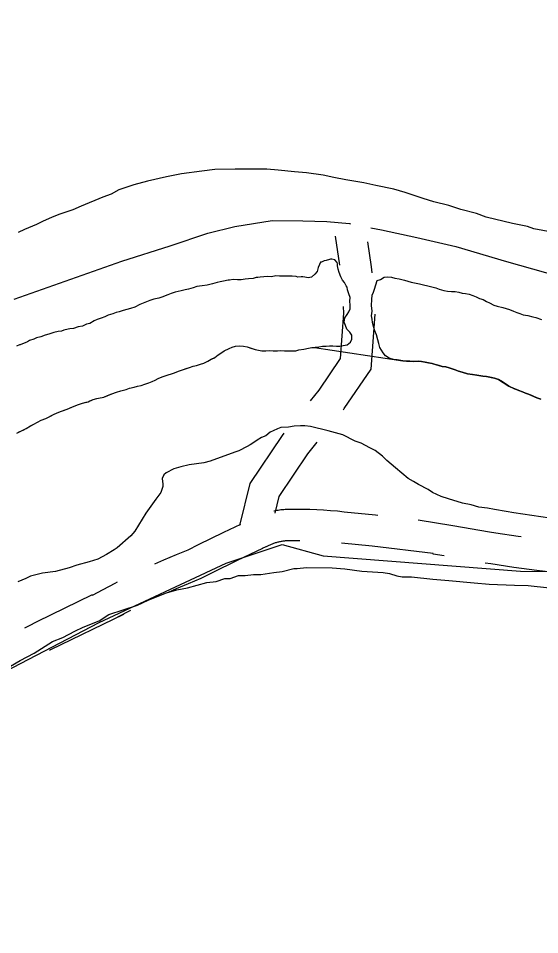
# Model space of a CAD drawing. Extents: x 3172231 to 3210228, y 940198 to 965780.
# Drawn here: x 3179394 to 3179894, y 955031 to 955911 of the extents above; entities that cross this region are included whole.
import ezdxf

# ---------------------------------------------------------------- set-up
doc = ezdxf.new("R2010")
doc.units = 0
for name, color, linetype in [('V-ROAD-CNTR', 7, 'Continuous'), ('V-SITE-VEGE', 7, 'Continuous'), ('V-TOPO-SHOR', 7, 'Continuous')]:
    doc.layers.add(name, color=color, linetype=linetype)

msp = doc.modelspace()

# ---------------------------------------------------------------- linework, layer by layer
at = {"layer": 'V-ROAD-CNTR'}
msp.add_line((3179702.428, 955673.921), (3179698.217, 955701.749), dxfattribs=at)
for points in [[(3179732.096, 955709.668), (3179742.576, 955707.6), (3179776.239, 955700.184), (3179813.846, 955691.677), (3179862.465, 955677.276), (3179900.052, 955666.663), (3179934.227, 955657.662), (3179979.185, 955646.191), (3180006.28, 955640.942), (3180036.021, 955636.985), (3180061.851, 955637.544), (3180088.739, 955638.622), (3180113.012, 955642.093), (3180137.311, 955648.462), (3180166.63, 955656.105), (3180201.246, 955666.861), (3180229.281, 955678.205), (3180256.796, 955690.608), (3180282.213, 955704.082), (3180317.959, 955723.261), (3180356.613, 955743.469)], [(3179389.668, 955641.196), (3179493.291, 955677.685), (3179539.537, 955692.291), (3179575.745, 955704.352), (3179601.628, 955710.971), (3179637.517, 955716.712), (3179667.029, 955716.446), (3179689.946, 955715.714), (3179711.8, 955713.673), (3179712.711, 955713.493)], [(3179733.468, 955666.429), (3179733.011, 955672.322), (3179729.388, 955696.27)], [(3179674.254, 955543.499), (3179682.63, 955553.866), (3179703.203, 955584.182), (3179706.372, 955627.801), (3179705.885, 955634.083)], [(3179705.888, 955534.916), (3179706.751, 955535.984), (3179732.541, 955573.989), (3179736.36, 955626.548)], [(3179606.388, 955423.643), (3179616.391, 955463.993), (3179647.422, 955510.291), (3179649.114, 955512.386)], [(3179640.266, 955435.626), (3179644.242, 955451.664), (3179671.597, 955492.477), (3179680.749, 955503.803)], [(3179738.831, 955433.336), (3179736.634, 955433.593), (3179706.493, 955436.686), (3179700.084, 955437.366), (3179693.507, 955437.944), (3179686.923, 955438.408), (3179680.33, 955438.756), (3179673.737, 955438.99), (3179667.136, 955439.11), (3179660.556, 955439.112), (3179656.256, 955439.051), (3179655.313, 955439.07), (3179653.983, 955439.075), (3179652.649, 955439.058), (3179651.3, 955439.017), (3179649.951, 955438.95), (3179648.633, 955438.862), (3179647.3, 955438.753), (3179645.944, 955438.615), (3179644.624, 955438.456), (3179643.309, 955438.278), (3179641.983, 955438.074), (3179640.655, 955437.846), (3179639.339, 955437.594), (3179639.201, 955437.565)], [(3179876.444, 955412.751), (3179873.642, 955413.13), (3179852.066, 955416.427), (3179846.136, 955417.398), (3179811.094, 955423.503), (3179777.751, 955428.826)], [(3179607.012, 955424.787), (3179590.874, 955417.152), (3179566.546, 955405.13), (3179556.633, 955400.079), (3179545.3, 955395.517), (3179533.314, 955390.448), (3179524.666, 955386.612)], [(3179628.152, 955401.601), (3179603.936, 955390.144), (3179580.002, 955378.316), (3179569.069, 955372.745), (3179556.744, 955367.785), (3179545.24, 955362.92), (3179537.501, 955359.486)], [(3179664.203, 955409.111), (3179660.764, 955409.112), (3179656.162, 955409.047), (3179654.951, 955409.072), (3179654.123, 955409.075), (3179653.303, 955409.064), (3179652.496, 955409.039), (3179651.691, 955409), (3179650.859, 955408.944), (3179650.042, 955408.877), (3179649.256, 955408.797), (3179648.432, 955408.698), (3179647.609, 955408.586), (3179646.805, 955408.462), (3179646.013, 955408.326), (3179645.207, 955408.172), (3179644.412, 955408.007), (3179643.617, 955407.826), (3179642.805, 955407.627), (3179642.023, 955407.422), (3179641.245, 955407.202), (3179640.465, 955406.967), (3179639.682, 955406.715), (3179638.91, 955406.454), (3179638.146, 955406.179), (3179637.373, 955405.885), (3179636.61, 955405.582), (3179635.871, 955405.272), (3179635.118, 955404.939), (3179634.371, 955404.596), (3179633.647, 955404.246), (3179632.914, 955403.876), (3179631.87, 955403.327), (3179631.479, 955403.136), (3179628.024, 955401.541)], [(3179802.698, 955394.463), (3179792.068, 955396.16), (3179792.068, 955396.882), (3179733.354, 955403.773), (3179704.112, 955406.773)], [(3179941.274, 955374.923), (3179939.154, 955375.07), (3179931.555, 955375.73), (3179923.969, 955376.523), (3179916.436, 955377.443), (3179913.339, 955377.861), (3179891.453, 955380.445), (3179869.364, 955383.436), (3179847.376, 955386.795), (3179842.113, 955387.658)], [(3179488.622, 955369.279), (3179486.309, 955368.104), (3179474.858, 955362.037), (3179464.762, 955356.553), (3179464.762, 955357.022), (3179411.577, 955331.198), (3179403.445, 955327.151), (3179399.619, 955325.229)], [(3179501.459, 955342.151), (3179500.125, 955341.474), (3179489.04, 955335.601), (3179494.762, 955338.709), (3179494.762, 955338.24), (3179424.813, 955304.276), (3179423.721, 955303.732)]]:
    msp.add_lwpolyline(points, dxfattribs=at)
at = {"layer": 'V-SITE-VEGE'}
for points in [[(3179905.887, 955705.485), (3179888.557, 955708.534), (3179882.788, 955710.756), (3179868.347, 955713.779), (3179843.083, 955719.794), (3179833.714, 955723.495), (3179818.556, 955727.249), (3179807.018, 955730.97), (3179792.584, 955734.716), (3179782.485, 955737.7), (3179765.175, 955743.643), (3179754.352, 955746.633), (3179737.025, 955750.405), (3179725.473, 955752.681), (3179708.138, 955755.728), (3179696.586, 955758.004), (3179686.479, 955760.265), (3179670.586, 955762.577), (3179659.019, 955763.404), (3179643.121, 955764.993), (3179632.278, 955765.813), (3179601.898, 955766.087), (3179582.363, 955765.54), (3179570.054, 955764.205), (3179550.5, 955761.487), (3179536.006, 955758.724), (3179517.883, 955754.547), (3179504.833, 955751.049), (3179490.321, 955746.115), (3179483.051, 955741.841), (3179475.068, 955739.019), (3179454.014, 955730.528), (3179446.025, 955726.983), (3179433.69, 955722.751), (3179426.432, 955719.925), (3179416.989, 955715.669), (3179411.176, 955712.829), (3179399.556, 955707.871), (3179393.746, 955705.03)], [(3179420.261, 955526.557), (3179428.203, 955530.702), (3179434.288, 955533.285), (3179440.633, 955535.601), (3179447.246, 955538.437), (3179451.477, 955539.982), (3179455.44, 955541.264), (3179460.986, 955542.531), (3179465.483, 955544.6), (3179469.182, 955545.618), (3179475.783, 955547.141), (3179483.452, 955550.236), (3179487.944, 955551.776), (3179492.175, 955553.054), (3179497.192, 955554.328), (3179500.629, 955555.614), (3179504.856, 955556.632), (3179508.288, 955557.654), (3179511.719, 955558.152), (3179515.157, 955559.438), (3179519.12, 955560.72), (3179522.295, 955562.008), (3179525.205, 955563.3), (3179528.117, 955564.855), (3179531.82, 955566.405), (3179537.636, 955568.459), (3179540.807, 955569.483), (3179543.713, 955570.249), (3179547.415, 955571.797), (3179558.251, 955575.39), (3179561.688, 955576.676), (3179564.858, 955577.436), (3179568.557, 955578.722), (3179571.994, 955579.746), (3179575.698, 955581.556), (3179578.877, 955583.371), (3179582.318, 955584.921), (3179585.502, 955587.53), (3179591.335, 955591.429), (3179596.099, 955593.758), (3179599.009, 955595.05), (3179602.177, 955595.812), (3179605.872, 955596.306), (3179609.82, 955596.009), (3179613.502, 955595.183), (3179621.123, 955592.744), (3179627.437, 955591.634), (3179631.39, 955591.597), (3179635.082, 955591.829), (3179638.504, 955591.534), (3179642.455, 955591.499), (3179645.883, 955591.733), (3179649.308, 955591.438), (3179656.949, 955591.368), (3179660.113, 955591.604), (3179663.019, 955592.37), (3179668.03, 955593.115), (3179672.255, 955594.131), (3179675.686, 955594.626), (3179678.244, 955594.817)], [(3179678.244, 955594.817), (3179762.8, 955581.921), (3179766.486, 955581.624), (3179769.646, 955581.595), (3179773.599, 955581.296), (3179777.551, 955581.525), (3179780.976, 955581.23), (3179784.396, 955580.673), (3179787.552, 955579.854), (3179790.972, 955579.297), (3179800.698, 955576.575), (3179804.118, 955576.016), (3179807.272, 955575.197), (3179813.051, 955573.303), (3179816.465, 955571.953), (3179819.881, 955570.87), (3179825.141, 955569.504), (3179829.876, 955568.672), (3179834.086, 955568.107), (3179839.874, 955566.999), (3179843.296, 955566.706), (3179850.925, 955565.322), (3179854.867, 955563.968), (3179864.823, 955557.554), (3179870.072, 955555.137), (3179870.598, 955555.133), (3179874.272, 955553.517), (3179877.95, 955552.165), (3179880.836, 955550.824), (3179883.726, 955549.742), (3179891.6, 955546.247), (3179895.279, 955545.159)], [(3179392.202, 955512.317), (3179401.465, 955516.977), (3179408.618, 955521.13), (3179415.766, 955524.755), (3179420.261, 955526.557)], [(3179653.045, 955518.269), (3179645.963, 955517.914), (3179642.623, 955516.698), (3179638.443, 955514.652), (3179635.518, 955513.431), (3179631.324, 955509.722), (3179627.144, 955508.094), (3179622.96, 955505.635), (3179620.027, 955503.581), (3179616.259, 955501.117), (3179613.33, 955499.476), (3179605.384, 955495.386), (3179601.628, 955494.172), (3179577.826, 955485.644), (3179571.981, 955484.03), (3179557.811, 955482.077), (3179549.885, 955480.067), (3179543.207, 955478.044), (3179535.68, 955474.368), (3179533.581, 955472.306), (3179531.886, 955468.99), (3179532.67, 955463.573), (3179532.645, 955461.074), (3179530.513, 955455.266), (3179525.879, 955449.065), (3179516.181, 955435.415), (3179505.624, 955418.443), (3179501.835, 955413.899), (3179488.828, 955402.362), (3179485.896, 955400.302), (3179478.361, 955395.794), (3179469.997, 955391.291), (3179461.649, 955388.868), (3179449.966, 955385.642), (3179442.449, 955383.211), (3179429.514, 955379.582), (3179417.011, 955378.03), (3179405.331, 955375.22), (3179401.147, 955372.76), (3179393.207, 955369.502)], [(3179904.095, 955430.676), (3179869.595, 955435.98), (3179862.113, 955437.297), (3179850.888, 955439.062), (3179844.24, 955440.371), (3179835.923, 955441.278), (3179828.45, 955443.429), (3179820.142, 955445.167), (3179806.858, 955449.45), (3179799.803, 955451.596), (3179791.51, 955455.416), (3179787.376, 955458.367), (3179777.842, 955463.03), (3179773.291, 955465.985), (3179767.905, 955468.949), (3179755.924, 955479.045), (3179747.665, 955486.197), (3179743.54, 955490.398), (3179736.511, 955495.872), (3179731.123, 955498.418), (3179722.837, 955502.655), (3179717.029, 955504.789), (3179705.429, 955510.72), (3179691.308, 955514.595), (3179674.281, 955518.91), (3179668.872, 955519.375), (3179664.711, 955519.412), (3179658.464, 955519.051), (3179653.045, 955518.269)], [(3179375.22, 955282.069), (3179395.706, 955294.111), (3179409.016, 955301.125), (3179426.436, 955312.177), (3179436.662, 955316.16), (3179447.924, 955322.175), (3179456.112, 955326.175), (3179471.449, 955332.151), (3179480.673, 955338.182), (3179508.266, 955347.105), (3179518.5, 955352.104), (3179528.725, 955356.09), (3179535.885, 955359.082), (3179546.101, 955362.045), (3179556.308, 955363.993), (3179574.695, 955368.922), (3179583.872, 955369.858), (3179592.048, 955372.84), (3179597.143, 955372.795), (3179605.323, 955375.779), (3179611.436, 955375.724), (3179619.595, 955376.668), (3179626.728, 955376.605), (3179638.971, 955378.536), (3179647.133, 955379.478), (3179658.368, 955382.433), (3179661.424, 955382.407), (3179670.603, 955383.342), (3179695.056, 955383.123), (3179707.272, 955381.995), (3179723.556, 955379.81), (3179743.923, 955378.607), (3179750.026, 955377.534), (3179757.141, 955375.431), (3179762.226, 955374.366), (3179771.395, 955374.284), (3179791.754, 955372.062), (3179807.028, 955370.907), (3179831.463, 955368.65), (3179845.717, 955367.499), (3179870.16, 955366.264), (3179883.404, 955366.143), (3179903.765, 955363.923)]]:
    msp.add_lwpolyline(points, dxfattribs=at)
at = {"layer": 'V-TOPO-SHOR'}
for points in [[(3179187.924, 955030.734), (3179223.944, 955123.698), (3179252.735, 955188.048), (3179277.858, 955216.618), (3179328.061, 955255.863), (3179471.405, 955330.667), (3179593.231, 955387.629), (3179646.96, 955405.391), (3179686.301, 955394.557), (3179875.951, 955379.772), (3180001.214, 955379.462), (3180094.302, 955393.548), (3180180.268, 955421.967), (3180251.936, 955457.58), (3180291.375, 955486.114), (3180334.393, 955514.64), (3180355.911, 955532.481), (3180456.263, 955589.497), (3180560.221, 955657.24), (3180606.845, 955696.494), (3180631.995, 955735.8), (3180764.85, 955910.842)], [(3179712.624, 955599.83), (3179713.967, 955602.716), (3179714.004, 955606.669), (3179712.181, 955609.321), (3179709.046, 955612.247), (3179707.76, 955615.684), (3179706.736, 955619.118), (3179707.301, 955623.329), (3179709.437, 955626.473), (3179711.043, 955629.092), (3179712.386, 955631.98), (3179712.417, 955635.404), (3179711.921, 955639.099), (3179712.482, 955642.783), (3179711.194, 955646.22), (3179709.912, 955650.185), (3179709.408, 955652.56), (3179708.63, 955653.885), (3179706.813, 955657.064), (3179704.991, 955659.452), (3179703.436, 955662.626), (3179701.894, 955666.857), (3179700.868, 955670.03), (3179700.37, 955673.196), (3179700.123, 955675.041), (3179699.871, 955676.362), (3179697.788, 955679.016), (3179694.63, 955679.571), (3179693.575, 955679.58), (3179692.518, 955679.326), (3179689.348, 955678.302), (3179687.501, 955678.054), (3179684.855, 955676.759), (3179683.798, 955676.505), (3179682.989, 955674.404), (3179681.646, 955671.519), (3179680.558, 955667.838), (3179678.424, 955664.961), (3179675.239, 955662.354), (3179672.069, 955661.592), (3179668.913, 955662.147), (3179667.072, 955662.425), (3179665.491, 955662.44), (3179662.063, 955662.208), (3179660.486, 955662.749), (3179656.799, 955663.046), (3179652.851, 955663.345), (3179648.632, 955663.118), (3179644.679, 955663.155), (3179640.993, 955663.449), (3179636.77, 955662.698), (3179633.081, 955662.731), (3179629.391, 955662.499), (3179625.962, 955662.268), (3179623.853, 955662.022), (3179622.006, 955661.776), (3179619.1, 955661.01), (3179614.879, 955660.523), (3179611.45, 955660.289), (3179607.756, 955659.532), (3179605.386, 955659.816), (3179604.065, 955659.564), (3179600.117, 955659.863), (3179596.422, 955659.37), (3179595.105, 955659.382), (3179590.88, 955658.366), (3179587.714, 955657.867), (3179584.544, 955657.105), (3179580.052, 955655.829), (3179575.035, 955654.555), (3179570.286, 955653.807), (3179565.012, 955653.326), (3179561.573, 955652.04), (3179557.082, 955650.762), (3179553.914, 955650), (3179550.217, 955649.245), (3179547.311, 955648.479), (3179544.407, 955647.715), (3179540.442, 955646.433), (3179537.27, 955645.144), (3179531.718, 955643.084), (3179528.545, 955642.06), (3179523.794, 955641.048), (3179520.093, 955639.764), (3179516.919, 955638.474), (3179513.744, 955637.186), (3179510.572, 955635.896), (3179505.544, 955633.569), (3179501.579, 955632.287), (3179497.881, 955631.267), (3179494.446, 955630.243), (3179490.745, 955628.959), (3179487.841, 955628.195), (3179484.669, 955627.169), (3179479.911, 955625.631), (3179476.737, 955624.079), (3179473.298, 955622.791), (3179469.598, 955621.506), (3179466.687, 955620.216), (3179462.45, 955617.881), (3179459.282, 955617.12)], [(3179790.972, 955579.297), (3179787.552, 955579.854), (3179784.396, 955580.673), (3179780.976, 955581.23), (3179777.551, 955581.525), (3179773.597, 955581.296), (3179769.646, 955581.595), (3179766.486, 955581.624), (3179762.8, 955581.921), (3179757.536, 955582.758), (3179754.116, 955583.315), (3179749.909, 955584.409), (3179746.241, 955586.811), (3179744.157, 955589.465), (3179742.338, 955592.118), (3179740.779, 955594.768), (3179739.758, 955598.464), (3179739.002, 955602.161), (3179737.726, 955606.914), (3179735.915, 955610.621), (3179735.156, 955614.054), (3179733.88, 955618.807), (3179733.38, 955621.975), (3179732.882, 955625.142), (3179733.45, 955629.617), (3179732.972, 955635.154), (3179733.022, 955640.688), (3179733.587, 955644.899), (3179734.93, 955647.784), (3179735.748, 955650.676), (3179738.193, 955659.085)], [(3179738.193, 955659.085), (3179741.627, 955660.109), (3179745.072, 955662.186), (3179748.502, 955662.684), (3179752.187, 955662.122), (3179755.341, 955661.303), (3179759.553, 955660.74), (3179764.547, 955659.376), (3179767.698, 955658.295), (3179770.854, 955657.475), (3179774.272, 955656.654), (3179779.007, 955655.823), (3179782.69, 955654.997), (3179786.896, 955653.906), (3179790.843, 955653.08), (3179794.521, 955651.993), (3179797.671, 955650.647), (3179802.406, 955649.552), (3179805.824, 955648.73), (3179809.508, 955648.434), (3179813.199, 955648.401), (3179816.619, 955647.844), (3179819.775, 955647.025), (3179823.193, 955646.465), (3179826.615, 955645.908), (3179830.291, 955644.559), (3179833.441, 955643.211), (3179836.591, 955641.868), (3179840.007, 955640.782), (3179843.153, 955638.908), (3179846.303, 955637.563), (3179850.237, 955635.421), (3179853.653, 955634.335), (3179858.91, 955632.971), (3179862.064, 955632.152), (3179865.218, 955631.071), (3179869.158, 955629.717), (3179872.308, 955628.371), (3179875.198, 955627.292), (3179878.35, 955626.209), (3179882.823, 955625.377), (3179887.82, 955624.279), (3179890.709, 955623.462), (3179896.227, 955621.57)], [(3179459.282, 955617.12), (3179455.313, 955615.311), (3179451.354, 955614.556), (3179446.597, 955613.017), (3179443.166, 955612.522), (3179438.679, 955611.77), (3179437.358, 955611.254), (3179435.242, 955610.484), (3179432.076, 955609.984), (3179427.851, 955608.969), (3179423.094, 955607.431), (3179419.399, 955606.673), (3179415.43, 955604.864), (3179411.207, 955604.113), (3179408.557, 955602.554), (3179404.596, 955601.536), (3179402.476, 955600.238), (3179401.151, 955599.458), (3179395.599, 955597.399), (3179395.071, 955597.141), (3179392.161, 955595.849)], [(3179392.202, 955512.317), (3179395.378, 955513.87), (3179398.555, 955515.422), (3179401.467, 955516.977), (3179405.44, 955519.313), (3179408.618, 955521.13), (3179412.323, 955522.94), (3179415.766, 955524.755), (3179420.261, 955526.557), (3179424.763, 955528.89), (3179428.203, 955530.702), (3179431.114, 955531.994), (3179434.288, 955533.285), (3179437.196, 955534.313), (3179440.633, 955535.599), (3179443.543, 955536.889), (3179447.246, 955538.437), (3179451.477, 955539.982), (3179455.44, 955541.264), (3179458.872, 955542.024), (3179460.986, 955542.531), (3179462.573, 955543.308), (3179465.483, 955544.6), (3179469.182, 955545.62), (3179472.35, 955546.382), (3179475.783, 955547.141), (3179479.485, 955548.69), (3179483.452, 955550.236), (3179487.946, 955551.776), (3179492.175, 955553.054), (3179497.192, 955554.328), (3179500.629, 955555.614), (3179504.856, 955556.632), (3179508.288, 955557.654), (3179511.719, 955558.152), (3179515.157, 955559.438), (3179519.12, 955560.72), (3179522.295, 955562.008), (3179525.205, 955563.3), (3179528.117, 955564.855), (3179531.82, 955566.403), (3179534.728, 955567.431), (3179537.636, 955568.459), (3179540.807, 955569.483), (3179543.713, 955570.249), (3179547.415, 955571.797), (3179551.38, 955573.079), (3179555.079, 955574.364), (3179558.251, 955575.39), (3179561.688, 955576.676), (3179564.858, 955577.438), (3179568.557, 955578.722), (3179571.994, 955579.746), (3179575.698, 955581.556), (3179578.877, 955583.373), (3179582.318, 955584.923), (3179585.502, 955587.53), (3179588.152, 955589.351), (3179591.335, 955591.429), (3179596.099, 955593.758), (3179599.009, 955595.05), (3179602.177, 955595.812), (3179605.872, 955596.306), (3179609.82, 955596.009), (3179613.502, 955595.183), (3179616.918, 955594.098), (3179621.123, 955592.744), (3179624.279, 955592.189), (3179627.437, 955591.634), (3179631.39, 955591.597), (3179635.08, 955591.829), (3179638.504, 955591.534), (3179642.455, 955591.499), (3179645.883, 955591.733), (3179649.308, 955591.438), (3179652.994, 955591.405), (3179656.949, 955591.368), (3179660.113, 955591.604), (3179663.019, 955592.37), (3179668.03, 955593.115), (3179672.255, 955594.131), (3179675.686, 955594.626), (3179678.85, 955594.862), (3179682.28, 955595.358), (3179685.711, 955595.855), (3179689.401, 955596.085), (3179692.565, 955596.32), (3179695.728, 955596.291), (3179699.414, 955595.994), (3179702.576, 955595.968), (3179705.742, 955596.466), (3179709.439, 955597.223), (3179712.624, 955599.83)], [(3179895.279, 955545.159), (3179891.6, 955546.247), (3179887.4, 955548.129), (3179883.726, 955549.742), (3179880.836, 955550.824), (3179877.95, 955552.165), (3179874.272, 955553.517), (3179870.598, 955555.131), (3179870.072, 955555.137), (3179864.823, 955557.554), (3179858.533, 955561.564), (3179854.867, 955563.968), (3179850.925, 955565.322), (3179846.454, 955566.151), (3179843.296, 955566.706), (3179839.874, 955567.001), (3179834.086, 955568.107), (3179829.876, 955568.67), (3179825.141, 955569.504), (3179819.881, 955570.87), (3179816.465, 955571.953), (3179813.051, 955573.303), (3179807.272, 955575.197), (3179804.118, 955576.016), (3179800.698, 955576.575), (3179797.806, 955577.39), (3179793.862, 955578.48), (3179790.972, 955579.297)]]:
    msp.add_lwpolyline(points, dxfattribs=at)

doc.saveas('drawing.dxf')
